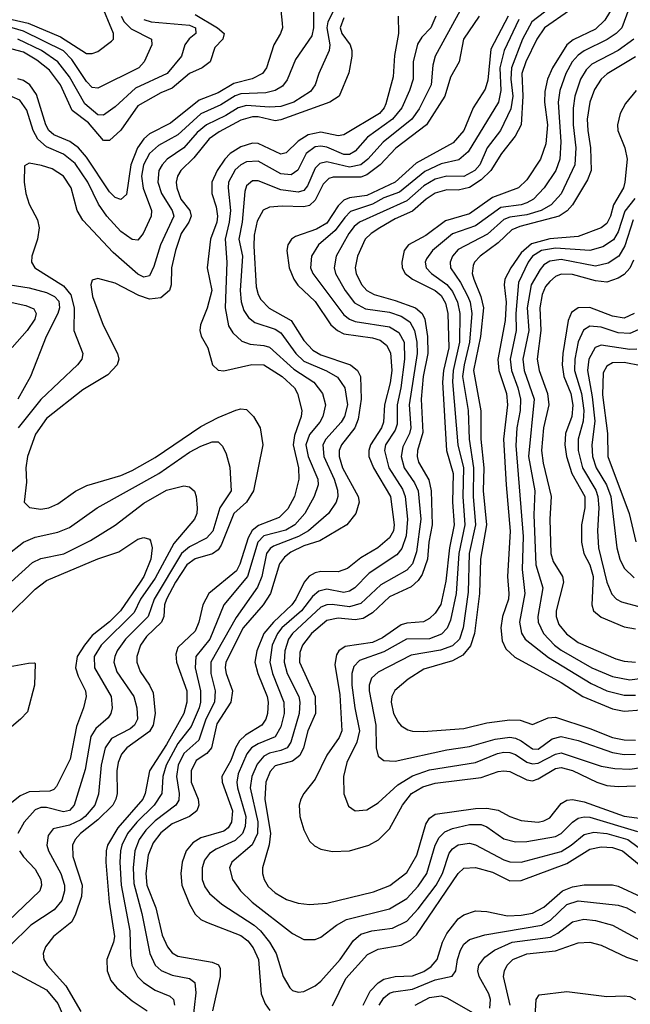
# Model space of a CAD drawing. Header units: inches. Extents: x 990535 to 1117859, y 769386 to 892122.
# Tile 691 of 1056: x 1046176 to 1048312, y 843953 to 847398. Entities that reach past the tile are written whole.
import ezdxf

# ---------------------------------------------------------------- set-up
doc = ezdxf.new("R2010")
doc.units = ezdxf.units.IN
doc.header["$MEASUREMENT"] = 0
doc.layers.add('B0844', color=7, linetype='Continuous')

msp = doc.modelspace()

# ---------------------------------------------------------------- linework, layer by layer
at = {"layer": 'B0844', "color": 5}
for points, elevation in [([(1048356.3, 847570), (1048282.5, 847370), (1048262.3, 847350), (1048230.8, 847329.2), (1048151, 847289), (1048130, 847273.8), (1048108.8, 847250), (1048086.1, 847210), (1048065.1, 847150), (1048059.4, 847110), (1048069.5, 846970.5), (1048065.9, 846910), (1048052, 846870), (1048010.7, 846809.3), (1047972.8, 846770), (1047950, 846757.3), (1047930, 846750.7), (1047858.9, 846741.1), (1047770, 846676.2), (1047690, 846649), (1047620.1, 846590), (1047598.8, 846561.2), (1047594.9, 846550), (1047598.5, 846530), (1047616.9, 846510), (1047670, 846470.9), (1047690, 846447.3), (1047707.7, 846410), (1047715.3, 846370), (1047714.9, 846270), (1047692.9, 846170), (1047690.4, 846130.4), (1047709, 845910), (1047728.2, 845830), (1047726, 845730), (1047732.9, 845630), (1047712.5, 845530), (1047702.9, 845390), (1047683, 845297), (1047671.4, 845268.6), (1047651.9, 845248.1), (1047610, 845231.6), (1047529.6, 845230.4), (1047450, 845186.4), (1047364.6, 845155.4), (1047345, 845135), (1047337.9, 845110), (1047337.9, 845070), (1047348.2, 844990), (1047365, 844910), (1047355.3, 844870), (1047320.8, 844799.2), (1047308.3, 844750), (1047309.5, 844689.5), (1047326.2, 844646.2), (1047350.2, 844630.2), (1047390, 844632.8), (1047430, 844658.3), (1047498.7, 844721.3), (1047550, 844752.7), (1047610, 844773.2), (1047770, 844798.9), (1047847.4, 844830), (1047870, 844834.8), (1047890, 844833.9), (1047910, 844826.6), (1047950, 844800.3), (1047970, 844794.2), (1047990, 844796), (1048050, 844828.3), (1048070, 844832.7), (1048210, 844786.1), (1048257.8, 844777.8), (1048310, 844775.7), (1048350, 844781)], 2840), ([(1046150, 847398.1), (1046206.2, 847386.2), (1046318.5, 847338.5), (1046410, 847280.1), (1046430, 847279.5), (1046450, 847287), (1046497.3, 847322.7), (1046504.2, 847330), (1046505, 847350), (1046459.2, 847459.2)], 2420), ([(1047294.1, 847470), (1047254.2, 847390), (1047250, 847370), (1047261.3, 847310), (1047259.1, 847290), (1047223.1, 847210), (1047210.1, 847169.9), (1047193.6, 847146.4), (1047134.6, 847110), (1047090, 847094.6), (1047050, 847091.4), (1046970, 847098.3), (1046940.3, 847090), (1046897, 847063), (1046829.3, 847030), (1046797.3, 847002.7), (1046750, 846950), (1046692.4, 846910), (1046674.4, 846890), (1046663.4, 846870), (1046659, 846830), (1046672.4, 846790), (1046710.1, 846730), (1046715, 846710), (1046669.2, 846610), (1046645.5, 846534.5), (1046630, 846502.3), (1046610, 846497.3), (1046590, 846508.1), (1046503.4, 846583.4), (1046396.9, 846696.9), (1046377, 846730), (1046356.6, 846810), (1046329.9, 846850), (1046290, 846875.8), (1046252.4, 846887.6), (1046210, 846895.6), (1046193, 846887), (1046192, 846830), (1046198.2, 846790), (1046210, 846752.3), (1046238.2, 846698.2), (1046243.9, 846670), (1046238.3, 846630), (1046219.2, 846570), (1046217.3, 846550), (1046229.3, 846530), (1046330, 846467.1), (1046355.4, 846435.4), (1046366.8, 846390), (1046365.8, 846310), (1046397.1, 846230), (1046393.4, 846210), (1046379, 846190), (1046250, 846069.5), (1046171.3, 845970)], 2560), ([(1047204.2, 847424.2), (1047204, 847370), (1047198.4, 847341.6), (1047140.8, 847259.2), (1047112.3, 847187.7), (1047095.1, 847164.9), (1047069.5, 847150.5), (1047037.5, 847142.5), (1046950, 847138), (1046930, 847131.9), (1046880.2, 847099.8), (1046810, 847068.7), (1046730, 846994.9), (1046662.2, 846957.8), (1046630.8, 846930), (1046609.1, 846890), (1046602.6, 846850), (1046608.6, 846808.6), (1046637.6, 846730), (1046635.8, 846710), (1046608.3, 846650), (1046590, 846626.5), (1046570, 846628.6), (1046530, 846656.6), (1046480.8, 846710), (1046452.1, 846752.1), (1046414.6, 846830), (1046370, 846894.6), (1046330, 846926.9), (1046270, 846953.2), (1046239.6, 846979.6), (1046223, 847010), (1046201.3, 847081.3), (1046176.9, 847116.9), (1046150, 847127.9)], 2540), ([(1047089.5, 847430), (1047094.4, 847385.6), (1047095.7, 847370), (1047089, 847350), (1047065.4, 847310), (1047039.4, 847230), (1047025.4, 847210), (1046988.9, 847191.1), (1046925, 847175), (1046870, 847142), (1046803.8, 847116.2), (1046703.5, 847036.5), (1046630, 846999), (1046610, 846981.5), (1046588.7, 846950), (1046564.9, 846890), (1046550, 846786.2), (1046530, 846768.7), (1046510, 846775.3), (1046490, 846796.1), (1046410, 846916.6), (1046382.3, 846950), (1046352.1, 846972.1), (1046295.3, 846995.3), (1046278.7, 847010), (1046267.5, 847030), (1046235.7, 847135.7), (1046212.1, 847170), (1046190, 847185.7), (1046170, 847191.4)], 2520), ([(1047716.9, 847430), (1047629.7, 847270), (1047621.7, 847238.3), (1047616, 847170), (1047573.8, 847086.2), (1047548.2, 847050), (1047447.6, 846970), (1047393.9, 846910), (1047369.7, 846890.3), (1047330, 846882.1), (1047250, 846900.2), (1047225.6, 846894.4), (1047210, 846878.5), (1047183, 846817), (1047170, 846800.5), (1047150, 846794.4), (1047090, 846802.9), (1047010, 846834.5), (1046990, 846834.7), (1046970, 846816.2), (1046963.7, 846796.3), (1046954, 846690), (1046943.2, 846630), (1046956.1, 846570), (1046947.9, 846450), (1046951.1, 846411.1), (1046960.5, 846380.5), (1046976.1, 846356.1), (1046998.2, 846338.2), (1047070, 846315.4), (1047090, 846302.3), (1047141.6, 846230), (1047170, 846202.7), (1047249.4, 846169.4), (1047287.3, 846147.3), (1047313.5, 846110), (1047322.3, 846050), (1047311.8, 846010), (1047300.6, 845990), (1047247, 845930), (1047236.7, 845910), (1047239.9, 845870), (1047276.2, 845790), (1047288, 845752), (1047288.9, 845730), (1047282.7, 845710), (1047256.9, 845670), (1047186.5, 845610), (1047150.9, 845589.1), (1047063.6, 845556.4), (1047051.8, 845548.2), (1047039.8, 845530), (1047022.8, 845450), (1047008, 845412), (1046933.9, 845306.1), (1046845.3, 845150), (1046845.1, 845110), (1046860.5, 845050), (1046857.5, 845010), (1046827.2, 844950), (1046803.4, 844876.6), (1046750.1, 844830), (1046731, 844790), (1046725.3, 844750), (1046734.5, 844690), (1046732.8, 844667.2), (1046722.5, 844650), (1046650, 844594.6), (1046617.7, 844562.3), (1046594.2, 844530), (1046579.5, 844490), (1046573, 844430), (1046575.9, 844375.9), (1046603.8, 844270), (1046631.1, 844131.1), (1046650, 844090.1), (1046670.8, 844070.8), (1046710, 844054.8), (1046770, 844043.6), (1046788.8, 844028.8), (1046792.4, 843992.4), (1046781, 843890)], 2660), ([(1048036.5, 847443.5), (1047967, 847390), (1047934.4, 847330), (1047895.9, 847230), (1047893.9, 847190), (1047901.4, 847130), (1047894, 847086), (1047857.4, 847010), (1047811.3, 846950), (1047785.1, 846890), (1047768.1, 846870), (1047730, 846849.2), (1047670, 846850.2), (1047630, 846840.3), (1047590, 846816.3), (1047530, 846764.1), (1047364.8, 846690), (1047345.7, 846674.3), (1047327.5, 846650), (1047282.7, 846570), (1047276.6, 846530), (1047281.4, 846510), (1047314.2, 846450), (1047347.5, 846407.5), (1047386.1, 846386.1), (1047470, 846374.5), (1047510, 846361.2), (1047540.8, 846340.8), (1047557.6, 846310), (1047565, 846270), (1047566.2, 846230), (1047538.7, 846050), (1047544.5, 845970), (1047539.3, 845950), (1047516.2, 845903.8), (1047510.1, 845870), (1047521.2, 845830), (1047557.4, 845777.4), (1047569.4, 845749.4), (1047579.2, 845650), (1047563.9, 845536.1), (1047550, 845494.3), (1047530, 845471.9), (1047439.2, 845420.8), (1047370, 845355.1), (1047330, 845343.5), (1047268.8, 845351.2), (1047250, 845350.7), (1047230, 845342), (1047131, 845250), (1047116.7, 845230), (1047103.5, 845190), (1047101.9, 845150), (1047112, 845110), (1047152.1, 845030), (1047156.3, 845010), (1047154.3, 844970), (1047124.9, 844870), (1047112.2, 844850), (1047090, 844840.4), (1047050, 844831.9), (1047030, 844821), (1047007.2, 844792.8), (1046988.1, 844750), (1046982.8, 844710), (1047008.9, 844591.1), (1047008.1, 844550), (1046989.3, 844510.7), (1046918.4, 844450), (1046910.6, 844430), (1046920.9, 844390), (1046948.5, 844350), (1046989, 844310), (1047130, 844200.5), (1047170, 844179.8), (1047210, 844179.4), (1047230, 844187.8), (1047284.9, 844230), (1047319.8, 844250), (1047470, 844287.1), (1047530, 844323.2), (1047570, 844365.6), (1047599.8, 844410), (1047629.4, 844510), (1047643.2, 844536.8), (1047663.4, 844556.6), (1047690, 844568.3), (1047750, 844581.9), (1047790, 844582.1), (1047810, 844573.9), (1047870, 844531.7), (1047910, 844521.5), (1047950, 844521.9), (1048050, 844540.4), (1048070, 844551), (1048109.5, 844590.5), (1048130, 844604.4), (1048150, 844609.1), (1048170, 844607.7), (1048336.9, 844556.9)], 2760), ([(1048099.7, 847430), (1048012.1, 847370), (1047985.2, 847330), (1047946.1, 847250), (1047932.6, 847210), (1047936, 847130), (1047930.3, 847029.7), (1047909.4, 846990.6), (1047861.8, 846930), (1047824.6, 846870), (1047790, 846838), (1047750, 846811.2), (1047710, 846801.4), (1047670, 846802.3), (1047630, 846791.2), (1047598.3, 846770), (1047550, 846727.5), (1047490, 846701.1), (1047436, 846670), (1047405.2, 846650), (1047384.9, 846630), (1047357.7, 846570), (1047349.7, 846530), (1047353, 846510), (1047371.3, 846471.3), (1047390, 846450.5), (1047415.9, 846435.9), (1047490, 846415.6), (1047560.1, 846390), (1047584.4, 846370), (1047593.8, 846350), (1047602.5, 846290), (1047603.9, 846230), (1047587.5, 846150), (1047580, 846070), (1047586.6, 845953.4), (1047567.6, 845890), (1047566.1, 845870), (1047571, 845850), (1047607.5, 845787.5), (1047615.6, 845750), (1047618.8, 845630), (1047607, 845570), (1047602.4, 845510), (1047583.8, 845456.2), (1047570, 845435.8), (1047546, 845414), (1047470, 845378.8), (1047410, 845322.4), (1047377.6, 845302.4), (1047350, 845298.2), (1047290, 845304.4), (1047250, 845296), (1047196.4, 845250), (1047165, 845210), (1047156, 845184), (1047155.5, 845150), (1047209.8, 845030), (1047210.6, 844970), (1047184.2, 844910), (1047168.6, 844850), (1047156.3, 844823.7), (1047130, 844803.5), (1047070, 844786.7), (1047052.2, 844767.8), (1047036.9, 844730), (1047033.4, 844670), (1047053.4, 844550), (1047048.8, 844511.2), (1047025.7, 844430), (1047026.1, 844410), (1047031.1, 844390), (1047045.5, 844365.5), (1047070, 844342.9), (1047110, 844319.6), (1047150, 844306.7), (1047190, 844302.1), (1047250, 844306.9), (1047413.3, 844346.7), (1047471.1, 844368.9), (1047530, 844413.4), (1047564.8, 844475.2), (1047596.7, 844583.3), (1047610, 844604.4), (1047630, 844617.8), (1047770, 844637.8), (1047810, 844638.7), (1047850, 844631.6), (1047890, 844609.6), (1047930, 844595.4), (1047990, 844589.7), (1048010, 844594.2), (1048030, 844605.6), (1048070, 844655.4), (1048090, 844666.5), (1048110, 844669.1), (1048150, 844661), (1048290, 844611.3), (1048379.1, 844599.1)], 2780), ([(1048254.9, 847450), (1048223.2, 847396.8), (1048190, 847364.8), (1048112, 847328), (1048090.1, 847310), (1048039.5, 847230), (1048022.1, 847190), (1048012.7, 847147.3), (1048011.9, 847110), (1048022.2, 847030), (1048016.1, 846963.9), (1047998.1, 846910), (1047950, 846837.9), (1047921.4, 846810), (1047830, 846776.4), (1047750, 846718.3), (1047665.3, 846694.7), (1047596.6, 846643.4), (1047535.7, 846610), (1047520.8, 846590), (1047512.5, 846550), (1047514.2, 846530), (1047524.6, 846510), (1047550.6, 846490), (1047629.3, 846450), (1047650, 846432.4), (1047665.6, 846405.6), (1047673.5, 846370), (1047677.2, 846250), (1047658.5, 846170), (1047654.9, 846130), (1047669.6, 845890), (1047692.5, 845810), (1047690.6, 845710), (1047695.9, 845630), (1047680, 845550), (1047666.7, 845433.3), (1047648.7, 845351.3), (1047630, 845321.1), (1047610, 845302.5), (1047588.5, 845291.5), (1047530, 845286.7), (1047510, 845280.9), (1047444.7, 845235.3), (1047410, 845219.1), (1047314.7, 845205.3), (1047292.4, 845190), (1047284.2, 845175.8), (1047278.3, 845141.7), (1047295.6, 845035.6), (1047302.7, 844910), (1047294, 844886), (1047250, 844824.9), (1047210, 844740.2), (1047170.1, 844690), (1047159.8, 844670), (1047154.3, 844650), (1047156.2, 844610), (1047170, 844563.1), (1047190, 844523.8), (1047207.6, 844507.6), (1047230, 844496.1), (1047270, 844487), (1047330, 844489.6), (1047397.6, 844510), (1047431.2, 844528.8), (1047470, 844566.9), (1047514.9, 844650), (1047546.5, 844690), (1047586.1, 844713.9), (1047630, 844726.6), (1047790, 844746.3), (1047850, 844767.4), (1047870, 844770.1), (1047890, 844767.6), (1047950, 844738.1), (1047970, 844735.2), (1047990, 844742.2), (1048050, 844777.4), (1048070, 844781.3), (1048110, 844771.3), (1048195.3, 844730), (1048230, 844717.9), (1048270, 844714.5), (1048330, 844717.6)], 2820), ([(1046790, 847415.6), (1046868.7, 847370), (1046891.4, 847350), (1046887.2, 847330), (1046859.3, 847300.7), (1046842.9, 847250), (1046815.1, 847230), (1046769.9, 847210.1), (1046710, 847158.1), (1046670, 847142.1), (1046590, 847097.1), (1046530, 847011.7), (1046490, 846975), (1046470, 846975.6), (1046416.7, 847036.7), (1046360.3, 847080.3), (1046319.2, 847170), (1046280.9, 847220.9), (1046236.7, 847256.7), (1046190, 847283.9), (1046150, 847295.4)], 2480), ([(1046531, 847410), (1046542, 847390), (1046566.1, 847366.1), (1046637.6, 847330), (1046638.2, 847310), (1046611.6, 847250), (1046592.5, 847230), (1046450, 847158.7), (1046430, 847160.2), (1046410, 847181.2), (1046358.8, 847258.8), (1046329.4, 847289.4), (1046190, 847357.8), (1046150, 847369.3)], 2440), ([(1046610, 847398.9), (1046636, 847390), (1046770, 847379.2), (1046790.9, 847370), (1046792.1, 847350), (1046769.4, 847330.6), (1046754, 847310), (1046742, 847270), (1046691.8, 847210), (1046581.4, 847158.6), (1046510, 847093.2), (1046470, 847063.6), (1046450, 847065.6), (1046403.7, 847103.7), (1046350, 847198.6), (1046310.1, 847250.1), (1046252.9, 847290), (1046170, 847330)], 2460), ([(1047310, 847404.8), (1047297.6, 847370), (1047303, 847350), (1047332.1, 847310), (1047338.5, 847290), (1047338.5, 847270), (1047327.5, 847212.5), (1047294, 847130), (1047261.6, 847110), (1047090, 847047.8), (1047070, 847044.5), (1047010, 847057.6), (1046990, 847057.7), (1046950, 847046.7), (1046874, 847006), (1046838.8, 846981.2), (1046785.2, 846914.8), (1046740.1, 846870), (1046728.3, 846850), (1046723.8, 846830), (1046725.4, 846810), (1046740.3, 846770), (1046771.1, 846730), (1046775.6, 846710), (1046767.7, 846690), (1046741.6, 846650), (1046720.8, 846590), (1046707.4, 846530), (1046706.4, 846470), (1046700.5, 846450), (1046670, 846425.3), (1046630, 846420.3), (1046593.1, 846433.1), (1046510, 846475.7), (1046450, 846492.5), (1046430, 846486.6), (1046424.7, 846470), (1046430.8, 846430), (1046468.6, 846328.6), (1046518.7, 846230), (1046523, 846210), (1046517.8, 846190), (1046484.8, 846155.2), (1046397, 846103), (1046270, 846002.1), (1046231.7, 845948.3), (1046203.6, 845870), (1046197.6, 845830), (1046200.5, 845779.5), (1046191.6, 845710), (1046211, 845691), (1046250, 845685.8), (1046278.4, 845690), (1046310, 845703.7), (1046371.8, 845748.2), (1046411.4, 845768.6), (1046530, 845803.1), (1046570, 845820.9), (1046650, 845866), (1046810, 845975), (1046870, 846006.5), (1046931.7, 846031.7), (1046950, 846036.8), (1046970, 846033.6), (1046994.1, 846010), (1047016.8, 845970), (1047026.9, 845910), (1046993.9, 845750), (1046969.7, 845710), (1046924.8, 845670), (1046881, 845559), (1046870, 845543.1), (1046851, 845529), (1046790, 845511.7), (1046761.3, 845490), (1046721.4, 845430), (1046689.4, 845370), (1046683.2, 845350), (1046680.2, 845310), (1046672.6, 845290), (1046620.2, 845239.8), (1046598.3, 845210), (1046585.5, 845170), (1046586.1, 845150), (1046597.4, 845117.4), (1046630.4, 845070), (1046642.6, 845042.6), (1046649.8, 844970), (1046643.5, 844930), (1046630, 844907.8), (1046551, 844850), (1046532.1, 844827.9), (1046520.7, 844799.3), (1046515.6, 844770), (1046516.9, 844690), (1046512.9, 844670), (1046501.7, 844650), (1046450, 844597.9), (1046388.9, 844550), (1046370.4, 844530), (1046361.4, 844510), (1046362.7, 844470), (1046394.4, 844370), (1046392.1, 844330), (1046372.1, 844267.9), (1046358.6, 844241.4), (1046294.8, 844190), (1046266.5, 844153.5), (1046258.9, 844130), (1046261.1, 844110), (1046271.9, 844090), (1046337.5, 844017.5), (1046390, 843928.1)], 2580), ([(1047500.2, 847410), (1047500.8, 847350), (1047487.2, 847272.8), (1047482.4, 847197.6), (1047456.5, 847103.5), (1047451.4, 847090), (1047434.2, 847070), (1047310, 846994.7), (1047290, 846991.4), (1047230, 847004.4), (1047185.1, 846994.9), (1047150, 846972.5), (1047108.2, 846931.8), (1047090, 846927.7), (1047010, 846964.9), (1046990, 846965.6), (1046950, 846953.1), (1046912.9, 846930), (1046893.7, 846910), (1046866.9, 846870), (1046848.1, 846830), (1046847.8, 846790), (1046863.5, 846743.5), (1046868.2, 846710), (1046865.8, 846690), (1046844.2, 846630), (1046831.8, 846530), (1046848.4, 846450), (1046831.7, 846388.3), (1046808.3, 846330), (1046805.9, 846310), (1046810.6, 846290.6), (1046834, 846250), (1046850.9, 846190.9), (1046870, 846171.3), (1046890, 846169.5), (1046988.1, 846191.9), (1047030, 846190.1), (1047094.7, 846150), (1047137, 846110), (1047147.4, 846090), (1047163.4, 846030), (1047161.3, 846010), (1047137.1, 845942.9), (1047132.6, 845910), (1047151.6, 845830), (1047153.1, 845790), (1047137.9, 845730), (1047113.9, 845686.1), (1047083.6, 845656.4), (1047011.3, 845628.7), (1046989.5, 845610.5), (1046974.9, 845585.1), (1046946.7, 845493.3), (1046934.9, 845470), (1046838.2, 845390), (1046817, 845350), (1046802.8, 845290), (1046790, 845258), (1046730, 845201.8), (1046722.6, 845177.4), (1046724.6, 845150), (1046760.8, 845050), (1046761.3, 845010), (1046750.6, 844970), (1046690, 844862.1), (1046629.8, 844770), (1046615.3, 844690), (1046606.6, 844670), (1046519.2, 844570), (1046483.8, 844510), (1046478.5, 844490), (1046478.1, 844450), (1046489.6, 844309.6), (1046507.4, 844190), (1046504.5, 844170), (1046481.5, 844110), (1046482.5, 844070), (1046495.6, 844035.6), (1046515.5, 844010), (1046570, 843964.4), (1046621.9, 843930)], 2620), ([(1047632, 847410), (1047613.9, 847370), (1047582.8, 847337.2), (1047568, 847312), (1047552.5, 847250), (1047552.1, 847190), (1047539.7, 847150), (1047512.8, 847090), (1047480.1, 847050), (1047393.2, 846986.8), (1047350, 846938.3), (1047330, 846926.6), (1047310, 846926.2), (1047250, 846951.7), (1047230, 846955.3), (1047210, 846952.6), (1047178.5, 846930), (1047148.8, 846871.2), (1047125.4, 846854.6), (1047090, 846859.1), (1047010, 846903.1), (1046970, 846900.5), (1046949.7, 846890.3), (1046930, 846872.3), (1046907.1, 846830), (1046905.2, 846810), (1046913.5, 846730), (1046909.4, 846690), (1046895, 846630), (1046900.6, 846550), (1046895.2, 846390), (1046906.5, 846326.5), (1046922.1, 846302.1), (1046953.3, 846273.3), (1046982.7, 846262.7), (1047030, 846258.5), (1047050, 846252), (1047134.6, 846174.6), (1047205.3, 846130), (1047235.3, 846090), (1047245.3, 846050), (1047236.9, 846010), (1047226.2, 845990), (1047190, 845946.1), (1047177.4, 845910), (1047185.8, 845870), (1047219.1, 845790), (1047220.1, 845770), (1047206.7, 845730), (1047173.8, 845670), (1047138.3, 845630), (1047107.6, 845612.4), (1047030, 845591.6), (1047009.2, 845570), (1046972.9, 845450), (1046890.8, 845350), (1046841.4, 845230), (1046792.5, 845170), (1046789.8, 845130), (1046808.6, 845050), (1046808.4, 845010), (1046803.7, 844990), (1046775.6, 844924.4), (1046730, 844865.5), (1046688.1, 844790), (1046676.6, 844750), (1046673.6, 844690), (1046647.1, 844650), (1046586.2, 844590), (1046552.9, 844550), (1046533.8, 844510), (1046529.1, 844490), (1046526.2, 844450), (1046531.4, 844370), (1046561, 844210), (1046563.5, 844123.5), (1046568.7, 844090), (1046588.5, 844050), (1046609, 844029), (1046650, 844002.6), (1046701.5, 843981.5), (1046714.7, 843970), (1046717.2, 843950)], 2640), ([(1047783.6, 847410), (1047728.2, 847330), (1047713.5, 847250), (1047682.8, 847197.2), (1047663, 847130), (1047599.7, 847030), (1047491.9, 846948.1), (1047436.7, 846890), (1047390, 846855.5), (1047370, 846847), (1047273, 846847), (1047257.7, 846842.3), (1047238, 846822), (1047210, 846766.1), (1047190, 846747.3), (1047170, 846742.8), (1047094.4, 846745.6), (1047050, 846742.4), (1047028.1, 846731.9), (1047006.7, 846693.3), (1046996.3, 846643.7), (1046994.8, 846605.2), (1047003.4, 846463.4), (1047010, 846435.9), (1047019.3, 846419.3), (1047049.1, 846389.1), (1047125.3, 846345.3), (1047170, 846275.6), (1047202.1, 846242.1), (1047230, 846224.9), (1047333.8, 846190), (1047357.5, 846170), (1047368.2, 846150), (1047370.2, 846070), (1047359.6, 846000.4), (1047348.7, 845970), (1047301.3, 845910), (1047294.2, 845890), (1047293.5, 845870), (1047304.8, 845830), (1047359.9, 845730), (1047364.2, 845710), (1047352.2, 845670), (1047320.1, 845630), (1047225.9, 845574.1), (1047170, 845556.6), (1047124.7, 845535.3), (1047102.4, 845517.6), (1047085.5, 845494.5), (1047053.4, 845390), (1047027.6, 845350), (1046958.1, 845270), (1046897.8, 845150), (1046894.9, 845130), (1046898.4, 845110), (1046920.4, 845050), (1046915, 845010), (1046865.8, 844934.2), (1046847.3, 844850), (1046830.4, 844830), (1046794, 844806), (1046775.9, 844770), (1046775.8, 844730), (1046800.7, 844670), (1046803.1, 844650), (1046795.4, 844630), (1046770.1, 844610), (1046710, 844584.4), (1046670, 844552.7), (1046642.7, 844517.3), (1046625.8, 844474.2), (1046617, 844410), (1046620.7, 844370), (1046652.2, 844290), (1046674.9, 844194.9), (1046693.3, 844153.3), (1046710, 844133.2), (1046730, 844120.7), (1046850, 844100.7), (1046871.2, 844091.2), (1046877.5, 844077.5), (1046877.3, 844050), (1046850.1, 843930)], 2680), ([(1047885, 847410), (1047824.6, 847295.4), (1047813.2, 847186.8), (1047804.6, 847155.4), (1047762.5, 847090), (1047729.7, 847010), (1047692.5, 846967.5), (1047563.5, 846896.5), (1047490, 846830), (1047390, 846783.3), (1047330, 846774.2), (1047310, 846766.3), (1047290, 846746.6), (1047250, 846685.6), (1047214.6, 846665.4), (1047141, 846639), (1047127.2, 846630), (1047114.2, 846610), (1047110.6, 846590), (1047119, 846530), (1047134.6, 846490), (1047149.2, 846469.2), (1047210, 846411.7), (1047264.2, 846330), (1047287.7, 846310), (1047310, 846298.8), (1047410, 846285.2), (1047436.5, 846276.5), (1047458.8, 846258.8), (1047472.8, 846232.8), (1047478, 846170), (1047472.5, 846127.5), (1047451.8, 846050), (1047448.2, 845990), (1047441.5, 845970), (1047402.7, 845910), (1047397, 845890), (1047397.6, 845870), (1047413.3, 845830), (1047472.7, 845730), (1047486.5, 845630), (1047483.9, 845610), (1047470, 845585.2), (1047429, 845550), (1047370, 845514.5), (1047322.4, 845477.6), (1047290, 845466.6), (1047230, 845466.7), (1047210, 845462.1), (1047189.2, 845450.8), (1047170.7, 845429.3), (1047142.4, 845370), (1047128.3, 845350), (1047063.5, 845290), (1047030.7, 845250), (1047005.3, 845190), (1046999, 845150), (1047009.3, 845110), (1047041.6, 845030), (1047045.1, 845010), (1047042.9, 844970), (1047036.7, 844950), (1047023.3, 844930), (1046965.8, 844894.2), (1046944.9, 844875.1), (1046930.8, 844850), (1046914.7, 844805.3), (1046883.7, 844750), (1046885, 844730), (1046921.1, 844630), (1046917.6, 844590), (1046904.9, 844570), (1046890, 844559.1), (1046810, 844535.2), (1046782, 844518), (1046758.3, 844490), (1046744, 844450), (1046739.4, 844410), (1046743.2, 844370), (1046770, 844303.5), (1046790, 844267.6), (1046809.8, 844249.8), (1046830, 844239.7), (1046950, 844193.7), (1046974.3, 844174.3), (1046993.3, 844150), (1047011.7, 844110), (1047020.6, 843990), (1047034.6, 843954.6), (1047051.6, 843931.6)], 2720), ([(1047921.9, 847398.1), (1047870.8, 847290), (1047855.7, 847230), (1047859.1, 847150), (1047851.2, 847110), (1047744.6, 846935.4), (1047712.7, 846907.3), (1047650, 846893.2), (1047592.9, 846867.1), (1047505.1, 846794.9), (1047450, 846774.2), (1047410, 846752.6), (1047333.7, 846726.3), (1047313.6, 846706.4), (1047280, 846660), (1047221, 846610), (1047197, 846570), (1047193.1, 846530), (1047201.9, 846510), (1047310, 846365.5), (1047330, 846350.1), (1047350, 846342.2), (1047470, 846323.4), (1047502.9, 846302.9), (1047520.5, 846270), (1047522.4, 846210), (1047509.6, 846110), (1047496.6, 846050), (1047497, 845983), (1047490, 845961.4), (1047455.3, 845910), (1047451.8, 845890), (1047467.5, 845830), (1047514.7, 845754.7), (1047524.1, 845730), (1047532.5, 845650), (1047528, 845592), (1047512.5, 845547.5), (1047494.8, 845525.2), (1047399, 845461), (1047347.9, 845410), (1047330, 845398.1), (1047310, 845393.5), (1047250, 845405.4), (1047222, 845398), (1047200, 845380), (1047161.7, 845330), (1047092.8, 845270), (1047077.6, 845250), (1047059.7, 845210), (1047051.6, 845150), (1047060.7, 845110), (1047099.8, 845010), (1047100.8, 844970), (1047090, 844924.2), (1047070, 844889.2), (1047010, 844864.3), (1046987.6, 844850), (1046971, 844829), (1046941, 844759), (1046935.8, 844730), (1046938, 844710), (1046966.9, 844610), (1046965, 844575), (1046955.6, 844550), (1046930, 844525.4), (1046864, 844496), (1046839.9, 844480.1), (1046822.8, 844457.2), (1046814.2, 844430), (1046814.7, 844390), (1046824.2, 844364.2), (1046840.7, 844340.7), (1046883, 844303), (1046995.9, 844230), (1047018.3, 844210), (1047050.3, 844170.3), (1047073.7, 844130), (1047098.4, 844050), (1047120.6, 844010), (1047130, 844001), (1047150, 843995.5), (1047170, 843997.6), (1047210, 844017.2), (1047230, 844033.3), (1047296.6, 844110), (1047343.6, 844176.4), (1047370, 844198.6), (1047408, 844210), (1047480.7, 844219.3), (1047530, 844243.4), (1047570, 844286.9), (1047632.4, 844370), (1047654.9, 844410), (1047678.8, 844481.2), (1047690, 844496.8), (1047709.5, 844510.5), (1047750, 844516.5), (1047770, 844511.3), (1047870, 844458.5), (1047891, 844451), (1047930, 844450.4), (1048070, 844487.9), (1048105.4, 844510), (1048150, 844546.5), (1048184.5, 844555.5), (1048230, 844550.7), (1048303.3, 844530), (1048375.5, 844475.5)], 2740), ([(1048324.2, 847330), (1048269.8, 847290.2), (1048177.7, 847242.3), (1048157.2, 847222.8), (1048137.3, 847190), (1048118, 847130), (1048111.9, 847088.1), (1048112.2, 847030), (1048121.3, 846950), (1048118.3, 846890), (1048070, 846788.5), (1048034.8, 846750), (1048000.4, 846730), (1047950, 846714.9), (1047890, 846707.1), (1047870, 846699.3), (1047812, 846648), (1047710, 846593.8), (1047690.5, 846570), (1047681.6, 846550), (1047683, 846530), (1047718.2, 846478.2), (1047743.6, 846430), (1047751.6, 846410), (1047757.3, 846370), (1047749.3, 846270), (1047730.4, 846190), (1047725.5, 846150), (1047745.2, 846030), (1047748, 845930), (1047763.8, 845830), (1047762, 845730), (1047770.8, 845630), (1047748.9, 845530), (1047744.7, 845395.3), (1047727.9, 845270), (1047714.2, 845230), (1047690, 845207.3), (1047648.1, 845191.9), (1047545.9, 845174.1), (1047430, 845115.3), (1047406.6, 845093.4), (1047398.6, 845070), (1047398.1, 845050), (1047421.5, 844930), (1047422.7, 844850), (1047430, 844821.3), (1047450, 844805.6), (1047490, 844804.1), (1047670, 844843.6), (1047750, 844855), (1047839, 844881), (1047890, 844887.1), (1047910, 844884), (1047930, 844874.5), (1047970, 844846.6), (1047990, 844846), (1048038.4, 844881.6), (1048070, 844889.4), (1048130, 844875.7), (1048250, 844833.3), (1048290, 844826.4), (1048330, 844827.8)], 2860), ([(1048330, 847267.5), (1048231.1, 847208.9), (1048210, 847189.4), (1048186.5, 847153.5), (1048170.9, 847110), (1048161.6, 847050), (1048162.8, 847010), (1048172.2, 846950), (1048175, 846870), (1048162.4, 846837.6), (1048110.1, 846750), (1048091.2, 846728.8), (1048063.1, 846710), (1047925.7, 846674.3), (1047897.3, 846662.7), (1047850, 846617.6), (1047786.9, 846570), (1047766.8, 846550), (1047761.8, 846538.2), (1047759.3, 846510), (1047764.2, 846490), (1047789.5, 846429.5), (1047798.8, 846390), (1047787.6, 846290), (1047763.3, 846170), (1047789.6, 846029.6), (1047788.6, 845930), (1047799.2, 845830), (1047797.7, 845750), (1047809.3, 845630), (1047788.3, 845510), (1047785, 845390), (1047767, 845250), (1047753.2, 845206.8), (1047726, 845174), (1047690, 845154.9), (1047590, 845125.2), (1047535, 845090), (1047488.7, 845051.3), (1047478, 845030), (1047475.8, 845010), (1047484.2, 844970), (1047499.9, 844939.9), (1047510, 844927.7), (1047533.6, 844913.6), (1047550, 844908.5), (1047587.2, 844907.2), (1047730, 844917.9), (1047810, 844938.1), (1047890, 844948.4), (1047926.9, 844946.9), (1047970, 844932.1), (1048024.6, 844955.4), (1048050, 844957.3), (1048170, 844918.4), (1048250, 844886.2), (1048290, 844877.7), (1048330, 844877.5)], 2880), ([(1048333, 847150), (1048295.4, 847104.6), (1048276.1, 847070), (1048266.6, 847030), (1048267.8, 847010), (1048293.2, 846950), (1048300.7, 846910), (1048293, 846830), (1048287.8, 846810), (1048253.3, 846750), (1048242.6, 846710), (1048230, 846684.5), (1048210, 846669.2), (1048130, 846639.3), (1048030, 846631.6), (1047965.9, 846614.1), (1047930, 846581.8), (1047893.5, 846530), (1047872.9, 846490), (1047870.3, 846470), (1047878, 846410), (1047874.5, 846345.5), (1047848.8, 846208.8), (1047852.2, 846170), (1047878.6, 846090), (1047882.6, 846050), (1047869, 845930), (1047877.2, 845770), (1047891.6, 845608.4), (1047882.5, 845450), (1047886.7, 845390), (1047885.4, 845370), (1047865.2, 845310), (1047859.6, 845270), (1047864.3, 845224.3), (1047876.6, 845196.6), (1047907.8, 845167.8), (1048070, 845078.8), (1048146.3, 845030), (1048250, 844986.8), (1048290, 844978.3), (1048350, 844983.1)], 2920), ([(1048327.5, 846772.5), (1048292.3, 846727.7), (1048270, 846655.2), (1048252.6, 846627.4), (1048216.2, 846603.8), (1048170, 846590.5), (1048050, 846598.6), (1048001.9, 846590), (1047970, 846570.2), (1047954.5, 846550), (1047921, 846479), (1047911, 846370), (1047912.8, 846310), (1047891.2, 846210), (1047896.4, 846170), (1047918.8, 846110), (1047928.4, 846070), (1047926.4, 846030), (1047914.8, 845970), (1047911.6, 845908.4), (1047937.2, 845590), (1047934, 845474), (1047943.4, 845390), (1047924.8, 845290), (1047931.7, 845251.7), (1047944.2, 845230), (1048026.2, 845166.2), (1048175.4, 845075.4), (1048230, 845049.5), (1048290, 845034.6), (1048330, 845034.8)], 2940), ([(1048322.2, 846697.8), (1048293.2, 846606.8), (1048271.8, 846570), (1048234.2, 846545.8), (1048190, 846535.6), (1048070, 846558.7), (1048030, 846553), (1048010, 846539.9), (1047996.4, 846523.6), (1047965.6, 846470), (1047951.3, 846390), (1047956.9, 846310), (1047935.6, 846210), (1047941.2, 846170), (1047975.1, 846070), (1047956.1, 845870), (1047978.1, 845750), (1047975, 845665), (1047981.3, 845490), (1048005.8, 845410), (1047988.6, 845310), (1047990.1, 845290), (1048008.3, 845250), (1048046.4, 845210), (1048070, 845192), (1048177.4, 845130), (1048250, 845100.2), (1048310, 845088.7), (1048370, 845096.8)], 2960), ([(1048323.4, 846556.6), (1048310, 846528.1), (1048290, 846506.5), (1048270, 846493.1), (1048230, 846479.6), (1048190, 846484.6), (1048110, 846506.6), (1048070, 846508.1), (1048050, 846499.1), (1048030, 846481.8), (1048015.9, 846464.1), (1048004, 846436), (1047995.9, 846390), (1047998.9, 846310), (1047985.8, 846210), (1047992.9, 846170), (1048022.5, 846090), (1048027.3, 846050), (1048008.4, 845970), (1048001.3, 845890), (1048006.8, 845846.8), (1048035.7, 845730), (1048030, 845650), (1048033.8, 845530), (1048042.2, 845502.2), (1048075.2, 845450), (1048078.8, 845430), (1048052.4, 845330), (1048052.5, 845310), (1048061.8, 845281.8), (1048088.5, 845248.5), (1048130, 845219), (1048261.1, 845161.1), (1048290, 845153.1), (1048330, 845150.1)], 2980), ([(1046090, 846477.9), (1046210, 846460.3), (1046270, 846443.8), (1046297.9, 846430), (1046312.9, 846412.9), (1046316, 846390), (1046310.3, 846370), (1046269.1, 846290), (1046214.5, 846150), (1046169.4, 846070.6)], 2540), ([(1046101.3, 846418.7), (1046198.2, 846398.2), (1046225.9, 846385.9), (1046233.5, 846370), (1046229.2, 846350), (1046202.6, 846310), (1046150, 846251.1)], 2520), ([(1048325.8, 846370), (1048290, 846354.1), (1048250, 846360.4), (1048170, 846390.9), (1048130, 846389.9), (1048106.2, 846373.8), (1048094.3, 846345.7), (1048075.4, 846230), (1048073.7, 846190), (1048079.6, 846150), (1048103.4, 846090), (1048111.2, 846048.8), (1048106.9, 846010), (1048084.9, 845950), (1048083.5, 845910), (1048089.3, 845869.3), (1048107, 845810), (1048152.7, 845730), (1048153.2, 845690), (1048141.1, 845630), (1048141.2, 845570), (1048149.8, 845530), (1048170.2, 845490.2), (1048181.6, 845450), (1048177.4, 845350), (1048183.4, 845330), (1048210, 845307.3), (1048290, 845274), (1048330, 845266.9)], 3020), ([(1048350, 846317.7), (1048310, 846300.1), (1048270, 846302.8), (1048210, 846322.6), (1048170, 846326), (1048148, 846312), (1048129.2, 846270.8), (1048117.4, 846210), (1048116.4, 846170), (1048140.7, 846090), (1048149.7, 846030), (1048146.9, 845993.1), (1048129.1, 845930), (1048129.4, 845890), (1048145.2, 845830), (1048191.4, 845751.4), (1048198.9, 845730), (1048202.4, 845690), (1048197.5, 845610), (1048200.3, 845550), (1048230.3, 845430.3), (1048247.6, 845387.6), (1048264.2, 845370), (1048280.9, 845360.9), (1048350, 845342)], 3040), ([(1048334.9, 846245.1), (1048310, 846244.4), (1048210, 846259.7), (1048188.8, 846251.2), (1048167.2, 846210), (1048162.3, 846170), (1048178.6, 846078.6), (1048187.3, 845992.7), (1048177.8, 845910), (1048180, 845870), (1048192.1, 845830), (1048228.4, 845770), (1048243.6, 845730), (1048264.3, 845550), (1048274.8, 845510), (1048290, 845478.7), (1048324.9, 845444.9)], 3060), ([(1048350, 846186.4), (1048290, 846198.3), (1048250, 846196.8), (1048230, 846186), (1048217.5, 846162.5), (1048215.1, 846084.9), (1048231.9, 845950), (1048232.9, 845870), (1048308.3, 845670), (1048331, 845571)], 3080), ([(1046010, 845429.5), (1046189.6, 845570.4), (1046230, 845587.5), (1046310, 845604.9), (1046350, 845621.6), (1046447.5, 845690), (1046663.2, 845810), (1046770, 845884.8), (1046810, 845905.6), (1046850, 845921.3), (1046870, 845921.2), (1046885.7, 845905.7), (1046898.9, 845878.9), (1046911.7, 845831.7), (1046916.3, 845750), (1046875.8, 845690), (1046852, 845608), (1046830, 845583.5), (1046770, 845553.3), (1046742.1, 845530), (1046646.6, 845370), (1046625.1, 845310), (1046546.1, 845230), (1046517.4, 845190), (1046508.6, 845170), (1046505.8, 845150), (1046516.5, 845116.5), (1046575.6, 845030), (1046585.5, 844990), (1046588, 844950), (1046578.4, 844930), (1046563, 844917), (1046497.4, 844882.6), (1046474.7, 844850), (1046461.6, 844790), (1046452.5, 844687.5), (1046438.6, 844650), (1046404.9, 844610), (1046390, 844598.7), (1046350, 844579.4), (1046293.5, 844566.5), (1046276, 844544), (1046271.1, 844510), (1046276.8, 844490), (1046320.2, 844410), (1046332.7, 844370), (1046333.2, 844350), (1046323.5, 844316.5), (1046297.2, 844282.8), (1046215.5, 844230), (1046142.4, 844157.6)], 2560), ([(1046094.7, 845385.3), (1046221, 845499), (1046250, 845512.4), (1046330.5, 845529.5), (1046423.9, 845576.1), (1046510, 845629), (1046610, 845706.8), (1046690, 845751.7), (1046750, 845767.3), (1046770, 845764), (1046787.7, 845747.7), (1046794, 845730), (1046797.5, 845690), (1046796.1, 845670), (1046788.1, 845650), (1046715.1, 845564.9), (1046650, 845443.9), (1046598.6, 845370), (1046576.4, 845323.6), (1046461.7, 845210), (1046437.3, 845170), (1046437.6, 845130), (1046496.3, 845030), (1046499.6, 844990), (1046495.3, 844970), (1046485.2, 844954.8), (1046442.5, 844917.5), (1046424.7, 844890), (1046405.8, 844774.2), (1046366.5, 844650), (1046350, 844630.4), (1046330, 844626.2), (1046270, 844641.6), (1046250, 844641.8), (1046230, 844633.5), (1046192.3, 844590), (1046169.6, 844550)], 2540), ([(1046134.1, 845310), (1046230, 845405.4), (1046270, 845435.5), (1046450, 845511.3), (1046523.6, 845536.4), (1046590, 845580.2), (1046610, 845586.2), (1046630, 845580.3), (1046634.4, 845574.4), (1046640.1, 845550), (1046634.5, 845510), (1046610.3, 845450), (1046597.8, 845430), (1046528.9, 845330), (1046490, 845291.3), (1046430, 845243.5), (1046402.5, 845210), (1046377.8, 845170), (1046371.4, 845130), (1046380.8, 845100.8), (1046406.7, 845050), (1046409.1, 845030), (1046399.2, 844990), (1046374.8, 844925.2), (1046353.3, 844810), (1046304.9, 844715.1), (1046295.6, 844704.4), (1046281.5, 844698.5), (1046210, 844696.2), (1046178.1, 844681.9), (1046111.6, 844628.4)], 2520), ([(1046130, 845132.6), (1046206.7, 845146.7), (1046228.1, 845148.1), (1046230, 845144.7), (1046228.1, 845070), (1046204, 844976), (1046179.3, 844950), (1046106.7, 844890)], 2480), ([(1047270, 843948), (1047317.1, 844042.9), (1047392.9, 844127.1), (1047430, 844146.2), (1047510, 844159.2), (1047542.9, 844177.1), (1047563.6, 844196.4), (1047710, 844410.6), (1047730, 844428.7), (1047770, 844431.6), (1047830, 844415.1), (1047890, 844384.6), (1047930, 844385.5), (1048090, 844445), (1048170, 844495.2), (1048210, 844503.6), (1048250, 844501.1), (1048284.2, 844490), (1048350, 844435.9)], 2720), ([(1046175.6, 844490), (1046189.2, 844469.2), (1046230, 844426), (1046250.5, 844390), (1046253.1, 844370), (1046247.2, 844350), (1046135.8, 844244.2)], 2540), ([(1047377.8, 843950), (1047401.6, 843998.4), (1047430, 844028), (1047450, 844040.7), (1047489.8, 844050.2), (1047550, 844052.9), (1047590, 844067.9), (1047615.2, 844084.8), (1047636.5, 844110), (1047655.5, 844170), (1047670, 844200.4), (1047710, 844251.6), (1047730, 844265.8), (1047770, 844279.7), (1047810, 844277.6), (1047882.9, 844262.9), (1047930, 844264.2), (1047970, 844271.2), (1048010, 844293), (1048075, 844350), (1048110, 844364.2), (1048150, 844371), (1048250, 844370.4), (1048270, 844366.4), (1048350, 844329.1)], 2680), ([(1047433.1, 843950), (1047450, 843975.5), (1047470, 843991.5), (1047483.8, 843996.2), (1047550, 844006), (1047630, 844038.9), (1047689.1, 844050.9), (1047702.2, 844070), (1047707.5, 844110), (1047717.8, 844142.2), (1047730, 844163), (1047750, 844179.3), (1047803.7, 844196.3), (1048002.4, 844230), (1048032.8, 844247.2), (1048090, 844301.5), (1048130, 844314.8), (1048270, 844299.6), (1048300.2, 844290), (1048330, 844272.8)], 2660), ([(1047820.8, 843939.2), (1047823.5, 843970), (1047817.2, 843990), (1047783.7, 844050), (1047778.8, 844070), (1047781.9, 844090), (1047802.7, 844117.3), (1047837.4, 844142.6), (1047898.7, 844170), (1048032.3, 844187.7), (1048058.8, 844201.2), (1048110, 844241.5), (1048149, 844251), (1048190, 844245.7), (1048249.4, 844229.4), (1048410, 844141.8)], 2640), ([(1047891.2, 843950), (1047868.6, 844050), (1047872.3, 844070), (1047881.1, 844090), (1047901.1, 844110), (1047950, 844129.8), (1048050, 844139.8), (1048130, 844167.8), (1048170, 844170.5), (1048210, 844159.4), (1048298.3, 844118.3), (1048373.7, 844093.7)], 2620), ([(1046147.1, 844070), (1046270, 844003.1), (1046310, 843955.8), (1046330.1, 843909.9)], 2560), ([(1047559.5, 843950), (1047610, 843976.5), (1047650, 843982.1), (1047670, 843975.8), (1047770, 843918.7)], 2640), ([(1047978.5, 843890), (1047983, 843970), (1047993.6, 843986.4), (1048090, 843997.3), (1048230, 843980.1), (1048290, 843982.5), (1048310, 843979.9), (1048330.6, 843970)], 2580)]:
    msp.add_lwpolyline(points, dxfattribs=dict(at, elevation=elevation))

doc.saveas('drawing.dxf')
